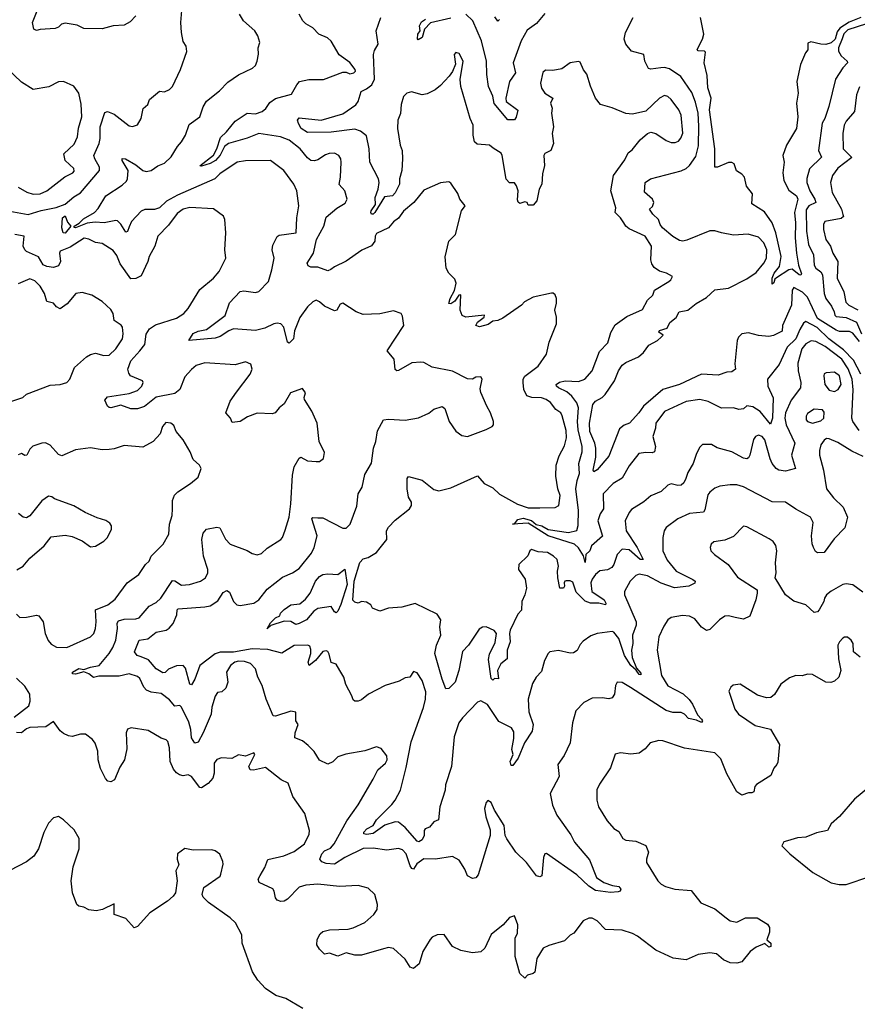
# Model space of a CAD drawing. Extents: x 2199565 to 2323334, y 894172 to 1018966.
# Tile 268 of 440: x 2251954 to 2256931, y 978872 to 984721. Entities that reach past the tile are written whole.
import ezdxf

# ---------------------------------------------------------------- set-up
doc = ezdxf.new("R2010")
doc.units = 0

msp = doc.modelspace()

# ---------------------------------------------------------------- linework, layer by layer
at = {"layer": '0CON10XD'}
for points in [[(2252645, 984743.3), (2252611.4, 984708.6), (2252575, 984688), (2252510, 984685), (2252445, 984666.7), (2252335, 984669.5), (2252295, 984688.5), (2252225, 984701.5), (2252203.3, 984695), (2252185, 984676.7), (2252165, 984668.8), (2252075, 984663.3), (2252055, 984656.7), (2252037.5, 984665), (2252031.2, 984705), (2252066.1, 984793.9)], [(2251895, 983582.9), (2252005, 983563.8), (2252082.3, 983587.7), (2252170, 983605), (2252225, 983625.4), (2252275, 983668.1), (2252315, 983692.7), (2252427.5, 983825), (2252429.1, 983845), (2252400, 983895), (2252394.6, 983915), (2252426.3, 983985), (2252433.1, 984015), (2252431.8, 984085), (2252460.1, 984169.9), (2252475, 984176.6), (2252515, 984160.4), (2252605, 984090.6), (2252625, 984085.8), (2252654.2, 984095.8), (2252676.4, 984133.6), (2252687.1, 984192.9), (2252715, 984217.5), (2252725, 984247.5), (2252785, 984296.7), (2252815, 984292.5), (2252845, 984306), (2252862.9, 984325), (2252910, 984425), (2252946.8, 984533.2), (2252943.3, 984563.3), (2252925, 984592.5), (2252915.7, 984645), (2252912.5, 984705), (2252918.1, 984775)], [(2254889.4, 980450.6), (2254891.3, 980491.3), (2254876.8, 980515), (2254801.9, 980551.9), (2254733.8, 980653.8), (2254695, 980673.8), (2254675, 980666.2), (2254585, 980574.5), (2254564, 980545), (2254535, 980460), (2254519.5, 980285), (2254483.8, 980176.2), (2254482.9, 980145), (2254450, 980045), (2254443, 979967), (2254415, 979956.7), (2254389.2, 979925), (2254362.5, 979915), (2254356.7, 979905), (2254357.5, 979875), (2254345, 979850), (2254325, 979836.8), (2254315, 979840.3), (2254245, 979922.2), (2254204.4, 979954.4), (2254185, 979955.5), (2254123.8, 979936.2), (2254055, 979887.2), (2254015, 979881.5), (2254000, 979885), (2254000, 979895), (2254016.5, 979915), (2254054.5, 979935), (2254075, 979967.8), (2254165, 980059.5), (2254185.4, 980085), (2254217.5, 980145), (2254251.4, 980278.6), (2254279.5, 980430.5), (2254353.5, 980635), (2254366.4, 980685), (2254368, 980728), (2254345, 980795.8), (2254315, 980841.2), (2254295, 980850), (2254273.3, 980815), (2254245, 980810.8), (2254209.3, 980790.7), (2254125, 980766.5), (2254026.4, 980713.6), (2253985, 980680), (2253965, 980672), (2253945, 980673.3), (2253935, 980680), (2253928, 980705), (2253892.2, 980772.2), (2253880.5, 980815), (2253855.9, 980855.9), (2253835, 980892), (2253805, 980903.3), (2253792.8, 980952.8), (2253785, 980966.9), (2253775, 980971.5), (2253755, 980968.5), (2253712.7, 980915), (2253673.9, 980883.9), (2253667.9, 980905), (2253683.6, 980955), (2253685, 980980), (2253678.9, 980998.9), (2253665.5, 981005.5), (2253585, 981004.4), (2253512.7, 980957.3), (2253429, 980979), (2253335, 980983.4), (2253225, 980963.5), (2253145.2, 980964.8), (2253115, 980954), (2253025.2, 980884.8), (2252995, 980804.4), (2252975, 980770), (2252965, 980773.8), (2252938.6, 980868.6), (2252925, 980884.7), (2252886.4, 980883.6), (2252837.5, 980862.5), (2252817.6, 980842.4), (2252805, 980841.6), (2252765.6, 980865.6), (2252718.7, 980918.7), (2252676, 980936), (2252651.8, 980945), (2252636.8, 980965), (2252665, 981034.4), (2252715, 981043.9), (2252765, 981083.6), (2252823.8, 981095), (2252843.3, 981106.7), (2252866.2, 981135), (2252887.8, 981185), (2252888.9, 981215), (2252895, 981220.5), (2253055, 981232.3), (2253085, 981240), (2253130.9, 981269.1), (2253162.5, 981317.5), (2253185, 981329.6), (2253200.4, 981320.4), (2253225.4, 981265.4), (2253245, 981245.7), (2253265, 981241.9), (2253345, 981254.5), (2253374.7, 981275.3), (2253425, 981338.5), (2253515, 981410.4), (2253575.8, 981435), (2253615, 981461.2), (2253687.4, 981552.6), (2253704.5, 981585), (2253720.8, 981655), (2253689.4, 981755), (2253695, 981764), (2253725, 981762.5), (2253755, 981761.9), (2253875, 981700), (2253895, 981700.5), (2253917.8, 981725), (2253957.9, 981832.1), (2253965.4, 981905), (2253989.1, 981945), (2254005, 982020), (2254044.2, 982085.8), (2254056.2, 982175), (2254070, 982215), (2254080.8, 982279.2), (2254116.8, 982343.2), (2254145, 982348.6), (2254245, 982343.1), (2254324.3, 982355.7), (2254385, 982383.3), (2254415, 982406.7), (2254465, 982422.5), (2254480.7, 982410.7), (2254506.2, 982335), (2254545, 982276.7), (2254580.5, 982250.5), (2254615, 982246), (2254725, 982286), (2254762.5, 982305), (2254770, 982315), (2254768.8, 982335), (2254750.8, 982385), (2254730, 982425), (2254694.1, 982505.9), (2254691.2, 982528.8), (2254702.5, 982585), (2254695, 982600), (2254665, 982596.7), (2254645, 982586.7), (2254615, 982588), (2254525, 982634.2), (2254405, 982656.5), (2254355, 982684), (2254336.9, 982686.9), (2254285, 982682.1), (2254205, 982637.1), (2254195, 982636), (2254185, 982643.3), (2254178.8, 982705), (2254136.7, 982755), (2254236.2, 982905), (2254229.3, 982959.3), (2254220, 982975), (2254175, 982991.2), (2254094.4, 982974.4), (2253995, 982969.1), (2253954.2, 982985), (2253875, 983038), (2253858.8, 983031.2), (2253838.1, 982995), (2253825, 982990.9), (2253765, 983019.4), (2253735, 983045.8), (2253715, 983054.2), (2253695, 983046), (2253665, 983015.7), (2253618.5, 982951.5), (2253586.9, 982873.1), (2253580.9, 982825), (2253555, 982799.1), (2253545, 982805.8), (2253523.8, 982895), (2253505, 982913.8), (2253485, 982918.5), (2253465, 982914.6), (2253411.7, 982888.3), (2253355, 982874.5), (2253225, 982884.7), (2253196.2, 982873.8), (2253145, 982839.3), (2253115, 982829.7), (2252960, 982815), (2252985, 982857.2), (2253015, 982870.8), (2253065, 982880.6), (2253175.9, 982964.1), (2253200.6, 983039.4), (2253265, 983105.8), (2253285, 983111.1), (2253355, 983100), (2253375, 983107.1), (2253432.2, 983165), (2253451.8, 983235), (2253466.5, 983305), (2253454.6, 983355), (2253458.8, 983381.2), (2253485, 983433.3), (2253495, 983442), (2253596.2, 983455), (2253600.6, 983545), (2253613.5, 983615), (2253601.1, 983705), (2253583.1, 983745), (2253524.4, 983824.4), (2253445, 983884), (2253295, 983881.9), (2253245.7, 983874.3), (2253144.3, 983805), (2253113.7, 983776.3), (2252891, 983679), (2252826.8, 983643.2), (2252785, 983603.8), (2252755, 983593.8), (2252697.3, 983592.7), (2252675.9, 983584.1), (2252617.8, 983522.2), (2252605, 983490), (2252595, 983462.5), (2252585, 983459.2), (2252555, 983506.2), (2252535.7, 983525.7), (2252525, 983528.8), (2252455.7, 983514.3), (2252402.3, 983517.7), (2252355, 983513), (2252285, 983484.8), (2252277.5, 983487.5), (2252278, 983495), (2252308.5, 983511.5), (2252332.3, 983537.7), (2252398.9, 983575), (2252420.7, 983599.3), (2252465.7, 983675), (2252562.4, 983737.6), (2252588.8, 983761.2), (2252595.4, 983775), (2252597.9, 983825), (2252563.8, 983885), (2252564, 983896), (2252582, 983895), (2252645, 983858.9), (2252685.4, 983825.4), (2252705, 983819.6), (2252735, 983824.6), (2252775, 983853.8), (2252815, 983868.5), (2252855, 983906.7), (2252891.5, 983968.5), (2252915.6, 983995), (2252938.6, 984035), (2252961.7, 984098.3), (2253025.3, 984144.7), (2253044.3, 984204.3), (2253065, 984237.1), (2253142, 984298), (2253190.4, 984349.6), (2253255, 984392.9), (2253337.6, 984432.4), (2253355, 984450), (2253365.8, 984475), (2253373, 984517), (2253370.8, 984555), (2253380.8, 984585), (2253369.5, 984625), (2253350.6, 984655), (2253284.2, 984715), (2253259.4, 984755)], [(2254738.8, 982911.2), (2254685.8, 982895.8), (2254663.8, 982905), (2254674.2, 982925), (2254713.3, 982955), (2254716.4, 982966.4), (2254605, 982954.4), (2254584.1, 982964.1), (2254572, 982995), (2254575, 983085.8), (2254564.5, 983085.5), (2254540, 983050), (2254515, 983032.5), (2254504.7, 983034.7), (2254512.9, 983065), (2254538.3, 983111.7), (2254546.8, 983156.8), (2254539.1, 983179.1), (2254505, 983216), (2254487.5, 983245), (2254482.7, 983312.7), (2254504.4, 983405), (2254544.3, 983445), (2254579.5, 983585), (2254600.8, 983615), (2254570, 983655), (2254558.3, 983688.3), (2254515, 983750), (2254505, 983757.5), (2254455, 983752), (2254355, 983708), (2254295.5, 983634.5), (2254235, 983584.2), (2254205, 983542.9), (2254175, 983520.4), (2254145, 983485.4), (2254075, 983450.6), (2254067.1, 983435), (2254063.9, 983405), (2254045, 983377.3), (2253988.1, 983351.9), (2253893.6, 983286.4), (2253825, 983253.5), (2253803.6, 983236.4), (2253785, 983230), (2253725, 983251.6), (2253685, 983252), (2253668.5, 983258.5), (2253663.1, 983275), (2253700.3, 983335), (2253717.1, 983415), (2253761.5, 983495), (2253775, 983548), (2253838.3, 983601.7), (2253887.8, 983632.2), (2253899.1, 983655), (2253886.2, 983705), (2253851.7, 983741.7), (2253860, 983785), (2253864.4, 983874.4), (2253861.4, 983895), (2253850, 983915), (2253825, 983927.8), (2253793.3, 983926.7), (2253770.8, 983919.2), (2253725, 983888.1), (2253705, 983883.1), (2253685, 983884.3), (2253665, 983900.6), (2253621.5, 983955), (2253555, 984006.5), (2253504.8, 984024.8), (2253375, 984044.8), (2253305, 984016.8), (2253193.9, 983986.1), (2253171.8, 983968.2), (2253145, 983916.7), (2253118.4, 983885), (2253085, 983867.1), (2253035, 983851.5), (2253024, 983854), (2253105, 983917.1), (2253126.4, 983955), (2253148, 984022), (2253183.6, 984055), (2253235, 984118.5), (2253305, 984166.7), (2253355, 984162.3), (2253395, 984176.2), (2253416.7, 984193.3), (2253440.6, 984229.4), (2253475, 984253.6), (2253570.2, 984279.8), (2253600, 984335), (2253616.8, 984353.2), (2253673.1, 984366.9), (2253760, 984365), (2253875, 984409.4), (2253895, 984408.6), (2253915, 984399.2), (2253940, 984405), (2253948.8, 984415), (2253948, 984425), (2253915, 984466), (2253853, 984513), (2253804.4, 984594.4), (2253782.7, 984612.7), (2253732.5, 984635), (2253695, 984673.3), (2253655, 984696.7), (2253636.7, 984715), (2253613.9, 984753.9)], [(2255075, 984758.5), (2255025, 984697.8), (2254970.5, 984659.5), (2254933.3, 984595), (2254886.8, 984465), (2254900.3, 984405), (2254863.6, 984355), (2254843.3, 984255), (2254845.4, 984235), (2254914.6, 984184.6), (2254905, 984141.4), (2254895, 984125.4), (2254855, 984126.7), (2254772.9, 984222.9), (2254765, 984267.5), (2254740.6, 984325), (2254730, 984395), (2254728.6, 984475), (2254698, 984595), (2254646.1, 984715), (2254605.7, 984755)], [(2254805, 984723.3), (2254795, 984712.5), (2254777.9, 984737.9)], [(2254015, 984311.4), (2254045.9, 984334.1), (2254061.9, 984368.1), (2254056, 984515), (2254061.6, 984538.4), (2254083.5, 984575), (2254073.3, 984655), (2254100, 984735)], [(2254515, 984730.2), (2254395, 984702.9), (2254360, 984665), (2254345, 984615.7), (2254322.5, 984602.5), (2254317.5, 984607.5), (2254319.5, 984635), (2254334.4, 984655), (2254330.4, 984685), (2254342.2, 984707.8), (2254366, 984724)], [(2256945, 982808.6), (2256905, 982859.4), (2256885, 982868.1), (2256825, 982869.2), (2256805, 982875.9), (2256695, 982946.1), (2256635, 983072.5), (2256605, 983101.6), (2256555, 983130), (2256544.5, 983115), (2256540.8, 983025), (2256486.6, 982905), (2256485, 982870), (2256434.2, 982845.8), (2256405, 982838.8), (2256345, 982845.3), (2256285, 982860.4), (2256245, 982854.3), (2256224.6, 982835.4), (2256216.9, 982815), (2256202.9, 982677.1), (2256207.5, 982645), (2256185, 982628.8), (2256155, 982628), (2256105, 982610), (2256005, 982616.1), (2255875.7, 982555), (2255774.8, 982525.2), (2255660, 982425), (2255632.5, 982385), (2255577.5, 982325), (2255545, 982311.8), (2255519, 982291), (2255455, 982128.6), (2255385, 982047.9), (2255365, 982034.4), (2255361.1, 982045), (2255377.4, 982122.6), (2255378.4, 982175), (2255372.3, 982205), (2255341.6, 982275), (2255339.1, 982325), (2255359.8, 982435), (2255375, 982455.4), (2255415, 982477.5), (2255433.3, 982495), (2255488.5, 982575), (2255513.1, 982635), (2255535, 982668.1), (2255555, 982683.8), (2255631.2, 982718.8), (2255660, 982745), (2255692.3, 982787.7), (2255743.1, 982815), (2255766.7, 982835), (2255776.7, 982846.7), (2255752.9, 982865), (2255755.8, 982875), (2255801.4, 982888.6), (2255816.7, 982923.3), (2255855, 982951.9), (2255873.6, 982986.4), (2255925, 982995.6), (2255972.9, 983035), (2256035, 983071.8), (2256085, 983116), (2256165, 983126.9), (2256275, 983181.5), (2256330.4, 983219.6), (2256376.7, 983275), (2256391.6, 983305), (2256393, 983355), (2256376.3, 983396.3), (2256345, 983430), (2256282.6, 983447.4), (2256195, 983440.6), (2256125, 983455.6), (2256085, 983466.9), (2256055, 983466.7), (2255919.1, 983410.9), (2255895, 983406.2), (2255875, 983410), (2255835, 983434.1), (2255772.8, 983485), (2255758.9, 983505), (2255749.2, 983535), (2255716.5, 983565), (2255696.2, 983595), (2255715, 983611.4), (2255722.1, 983635), (2255715, 983654.2), (2255666.1, 983696.1), (2255670, 983755), (2255703.3, 983775), (2255885, 983823.2), (2255915, 983837.5), (2255935, 983855.6), (2255971.7, 983908.2), (2255988.1, 983971.9), (2255990.4, 984089.6), (2255984.8, 984165), (2255970.7, 984230.7), (2255948.4, 984288.4), (2255883.6, 984383.6), (2255815, 984428.8), (2255785, 984437.1), (2255764.2, 984435.8), (2255705, 984426.9), (2255691.5, 984431.5), (2255668.6, 984475), (2255662.5, 984515), (2255588.8, 984535), (2255555, 984576.7), (2255545.7, 984605), (2255554.5, 984645), (2255598.8, 984735)], [(2256951.9, 984735), (2256883.2, 984706.8), (2256828.4, 984671.6), (2256811.5, 984648.5), (2256799.7, 984605), (2256775, 984584.5), (2256745, 984574.2), (2256714.9, 984574.9), (2256655, 984588.8), (2256638.1, 984581.9), (2256637.2, 984542.8), (2256622.5, 984525), (2256594.2, 984455), (2256572, 984355), (2256580.8, 984285), (2256570, 984225), (2256576.9, 984145), (2256569.4, 984075), (2256510.6, 983975), (2256489.4, 983915), (2256497.3, 983875), (2256488.2, 983811.8), (2256495.6, 983765), (2256525, 983708.2), (2256569.2, 983675), (2256578.1, 983655), (2256558.6, 983575), (2256564.2, 983515), (2256561.6, 983425), (2256569.5, 983335), (2256582.3, 983262.3), (2256598.7, 983211.3), (2256595, 983202.9), (2256585, 983205.5), (2256545, 983239.4), (2256525, 983235.7), (2256451.5, 983188.5), (2256441.1, 983178.9), (2256435, 983157.5), (2256425, 983150), (2256424.4, 983185), (2256437.9, 983215), (2256469.1, 983255), (2256479.2, 983315), (2256446.2, 983455), (2256425.4, 983515), (2256379.2, 983579.2), (2256305, 983628), (2256307.7, 983687.7), (2256272.3, 983732.3), (2256261.9, 983785), (2256245, 983804.2), (2256212.9, 983822.9), (2256199.6, 983865), (2256185, 983873.3), (2256165, 983873.3), (2256100.6, 983845), (2256085, 983845.8), (2256084.8, 983954.8), (2256053.8, 984186.2), (2256062.3, 984255), (2256042.9, 984317.1), (2256039.9, 984389.9), (2256021.5, 984465), (2256028.3, 984528.2), (2256023.8, 984533.8), (2255985.8, 984535.8), (2255979.1, 984545), (2256011.3, 984605), (2256019.7, 984635), (2256000.4, 984735)], [(2256985, 984697.5), (2256875, 984660.3), (2256852, 984638), (2256842.2, 984607.8), (2256820, 984555), (2256819.2, 984535), (2256835.8, 984505.8), (2256871.5, 984475), (2256872.5, 984465), (2256845.3, 984434.7), (2256802.1, 984367.9), (2256761.5, 984205), (2256739.2, 984135), (2256722.6, 984107.4), (2256700, 983945), (2256719.1, 983905), (2256647.5, 983835), (2256632.2, 983777.8), (2256632.1, 983755), (2256648.6, 983705), (2256679.4, 983655), (2256684.3, 983635.7), (2256644, 983615), (2256627.7, 983592.3), (2256629.8, 983465), (2256640.8, 983385), (2256671.8, 983325), (2256675, 983262), (2256685.3, 983245.3), (2256715, 983223.5), (2256725, 983205.7), (2256734.2, 983094.2), (2256744.1, 983065), (2256778.4, 983018.4), (2256794.7, 982985), (2256797.3, 982965), (2256805, 982957.8), (2256865, 982951.9), (2256926.9, 982925), (2256956.1, 982855)], [(2256952.7, 982615), (2256909.5, 982699.5), (2256849.4, 982759.4), (2256761.9, 982825), (2256693.2, 982893.2), (2256625, 982928.2), (2256611.6, 982918.4), (2256588.9, 982881.1), (2256566.6, 982825), (2256513.5, 982775), (2256466.7, 982673.3), (2256398.5, 982585), (2256400, 982545), (2256431.8, 982475), (2256426.7, 982355), (2256415, 982317.5), (2256353.4, 982393.4), (2256310.6, 982420.6), (2256275, 982427.5), (2256255, 982409.5), (2256226.4, 982406.4), (2256195, 982414.6), (2256125, 982413.8), (2256045, 982453.8), (2255995, 982465.3), (2255915, 982453.2), (2255785, 982394.4), (2255734.1, 982325), (2255731.8, 982295), (2255716.9, 982245), (2255731.8, 982185), (2255726.4, 982155), (2255712.7, 982147.3), (2255675, 982150.4), (2255634, 982145), (2255575, 982070.6), (2255535, 981998.5), (2255480, 981965), (2255421.2, 981905), (2255423.2, 981815), (2255403.3, 981785), (2255389.2, 981745), (2255417.1, 981652.9), (2255352.5, 981595), (2255341.4, 981565), (2255318, 981545), (2255315, 981497.5), (2255304.2, 981535.8), (2255275, 981584.3), (2255250.8, 981605), (2255095, 981654.8), (2254975, 981729.4), (2254882.5, 981725), (2254893.3, 981726.7), (2254915, 981751.6), (2254945, 981760.9), (2254995, 981745.7), (2255022.6, 981722.6), (2255056.7, 981715), (2255095, 981692.2), (2255216.1, 981673.9), (2255263.9, 981686.1), (2255273.5, 981716.5), (2255273.6, 981805), (2255259.3, 981935), (2255265.9, 981984.1), (2255280.7, 982025), (2255276.2, 982085), (2255296.9, 982155), (2255295.6, 982185), (2255272, 982285), (2255269, 982335), (2255274.8, 982415), (2255263.9, 982445), (2255235.6, 982485), (2255205, 982511.2), (2255156.1, 982535), (2255142.9, 982545), (2255142.5, 982555), (2255162, 982568), (2255195, 982576.1), (2255275, 982571.9), (2255311.9, 982585), (2255355.4, 982635), (2255399.8, 982750.2), (2255449.3, 982800.7), (2255467.4, 982862.6), (2255491.7, 982908.3), (2255561.7, 982958.3), (2255655, 982999.4), (2255685.3, 983054.7), (2255715.7, 983085), (2255727.1, 983115), (2255811.2, 983165), (2255823.3, 983175), (2255832.5, 983195), (2255797.5, 983215), (2255755, 983226.9), (2255725, 983250), (2255710.2, 983270.2), (2255703.5, 983295), (2255708.1, 983375), (2255670, 983435), (2255575, 983479.4), (2255555.4, 983495.4), (2255543.3, 983515), (2255523.3, 983545), (2255491.8, 983575), (2255496.7, 983603.3), (2255466.7, 983705), (2255483.3, 983795), (2255550.7, 983889.3), (2255569.7, 983930.3), (2255592.7, 983947.3), (2255641.7, 984008.3), (2255684.3, 984045.7), (2255705, 984052.5), (2255735, 984045.8), (2255795, 984003.1), (2255825, 983992.2), (2255848.3, 983991.7), (2255869.6, 984000.4), (2255883, 984017), (2255893.8, 984046.2), (2255884.6, 984154.6), (2255870.6, 984185), (2255825, 984248.1), (2255805, 984265.6), (2255785, 984270), (2255755, 984255.7), (2255675, 984178), (2255595, 984159.5), (2255555, 984163.3), (2255475, 984196.9), (2255405, 984217.5), (2255375, 984254.2), (2255346.4, 984326.4), (2255325, 984396.7), (2255303.5, 984423.5), (2255285, 984468.8), (2255275, 984473.8), (2255225, 984464), (2255175, 984429.2), (2255121.2, 984418.8), (2255078.1, 984421.9), (2255062, 984408), (2255049.6, 984345), (2255054, 984314), (2255074.3, 984285), (2255122, 984255), (2255108.8, 984225), (2255118, 984195), (2255114.2, 984165), (2255126.2, 984085), (2255118, 984045), (2255126, 983985), (2255109.2, 983945), (2255075, 983925.8), (2255068.6, 983915), (2255072.7, 983855), (2255060, 983805), (2255056.2, 983745), (2255040, 983715), (2255026.7, 983645), (2255005, 983620), (2254975, 983620), (2254970, 983635), (2254955, 983640), (2254925, 983630), (2254917, 983637), (2254912, 983652), (2254916.1, 983703.9), (2254907.1, 983735), (2254895, 983752), (2254865, 983751.8), (2254845, 983772.9), (2254821.8, 983915), (2254815, 983928.2), (2254768.2, 983958.2), (2254746.1, 983976.1), (2254672.3, 983982.3), (2254656.9, 983995), (2254648.1, 984035), (2254648.7, 984095), (2254631.4, 984135), (2254575.5, 984324.5), (2254571.9, 984365), (2254590, 984475), (2254565, 984520), (2254545, 984526.2), (2254536.7, 984515), (2254543, 984457), (2254525, 984412.5), (2254506.7, 984385), (2254455, 984331.2), (2254423.3, 984305), (2254375, 984280), (2254345, 984275.6), (2254282.3, 984292.3), (2254254.5, 984285.5), (2254235.5, 984264.5), (2254221.7, 984218.3), (2254216, 984164), (2254201.5, 984125), (2254200, 984075), (2254214.3, 983975), (2254227, 983945), (2254228.9, 983895), (2254223.9, 983825), (2254210.4, 983775), (2254211.9, 983745), (2254199.7, 983720.3), (2254185, 983691.8), (2254168.7, 983675), (2254121.8, 983668.2), (2254063.8, 983575), (2254055, 983566.2), (2254045, 983566.7), (2254040, 983575), (2254043.3, 983585), (2254067.5, 983622.5), (2254067.1, 983665), (2254084.2, 983715), (2254090, 983755), (2254086.2, 983775), (2254034.5, 983875), (2254031.3, 983955), (2254015, 984031.4), (2253979.2, 984059.2), (2253945, 984071.3), (2253805, 984052.7), (2253665, 984050.3), (2253626.2, 984075), (2253611.1, 984105), (2253605.8, 984125), (2253615, 984138), (2253744.6, 984124.6), (2253875, 984161.3), (2253952.1, 984215), (2253965.4, 984235), (2253982.7, 984295), (2254015, 984311.4)], [(2251945, 983726.9), (2251995.9, 983695.9), (2252035, 983684.6), (2252075, 983686.2), (2252115, 983703.8), (2252223.1, 983786.9), (2252269.3, 983810.7), (2252278.5, 983821.5), (2252275, 983837.5), (2252224.6, 983885), (2252215.5, 983924.5), (2252278.3, 983981.7), (2252298.2, 984025), (2252304, 984076), (2252324.3, 984145), (2252318.8, 984218.8), (2252306.2, 984285), (2252275, 984326.7), (2252215, 984353.8), (2252185, 984351.2), (2252126.8, 984323.2), (2252035, 984307.5), (2251965, 984349.5), (2251876.5, 984435)], [(2256945, 984323.1), (2256926.2, 984275), (2256914.5, 984175), (2256865, 984118.6), (2256853.8, 984095), (2256844.8, 984045), (2256846.8, 983955), (2256897.9, 983902.1), (2256815, 983839.6), (2256784, 983795), (2256772, 983755), (2256780.9, 983695), (2256837.8, 983595), (2256846.1, 983563.9), (2256848.9, 983551.1), (2256835, 983539.6), (2256737.9, 983522.1), (2256730, 983505), (2256730.7, 983475), (2256745, 983415.8), (2256772, 983375), (2256785.3, 983335), (2256815.5, 983285), (2256812.2, 983185), (2256851.8, 983105), (2256863.1, 983043.1), (2256881.1, 983025), (2256935, 982997)], [(2253532.1, 981687.9), (2253555.5, 981765), (2253566, 981845), (2253574.7, 982015.3), (2253585.3, 982064.7), (2253615, 982116), (2253625, 982122.9), (2253665, 982101.1), (2253715, 982095.8), (2253735, 982096.2), (2253758.8, 982115), (2253765, 982150), (2253734.3, 982215), (2253721.4, 982325), (2253690, 982395), (2253646.2, 982465), (2253643.6, 982476.4), (2253653.3, 982505), (2253635, 982530), (2253563.3, 982505), (2253525, 982438.8), (2253496, 982415), (2253472.5, 982385), (2253455, 982380), (2253365, 982384.3), (2253308.1, 982361.9), (2253265, 982333.8), (2253217.5, 982327.5), (2253206, 982355), (2253178.8, 982385), (2253204.4, 982455), (2253242.3, 982507.7), (2253322.9, 982615), (2253336.1, 982646.1), (2253327.5, 982675), (2253295, 982688.8), (2253235, 982670), (2253055, 982682.9), (2253003.5, 982666.5), (2252975, 982644), (2252935, 982600), (2252905.7, 982525), (2252875, 982500.6), (2252765, 982478.2), (2252695, 982422.7), (2252655, 982408.9), (2252615, 982409.4), (2252555, 982430.9), (2252495, 982415.7), (2252485, 982418), (2252475.8, 982425.8), (2252460.9, 982460.9), (2252475, 982480.8), (2252605, 982500), (2252655, 982519.2), (2252680.8, 982545), (2252687.5, 982565), (2252683.3, 982575), (2252613.3, 982605), (2252601.7, 982621.7), (2252596.1, 982645), (2252615, 982694.4), (2252668.2, 982755), (2252697.9, 982792.1), (2252706.4, 982853.6), (2252725.6, 982885), (2252760.8, 982909.2), (2252885, 982948.2), (2252930, 982975), (2252955.7, 983005), (2253025, 983118.8), (2253105.7, 983185), (2253140, 983225), (2253179.4, 983305), (2253173.3, 983355), (2253178.8, 983455), (2253173.5, 983535), (2253165.6, 983555), (2253105, 983596.7), (2252965, 983605.3), (2252925, 983595.9), (2252889.5, 983570.5), (2252839.1, 983500.9), (2252774.7, 983435.3), (2252756.5, 983375), (2252722.5, 983315), (2252715.4, 983284.6), (2252675, 983200), (2252645, 983183.1), (2252615, 983181.1), (2252550.6, 983270.6), (2252530.8, 983320.7), (2252509.8, 983349.8), (2252445, 983391.4), (2252405, 983397.1), (2252365, 983417.8), (2252336.8, 983423.2), (2252255, 983369.6), (2252195, 983346.7), (2252191.2, 983335), (2252197.3, 983285), (2252185, 983258.5), (2252155, 983248.5), (2252115, 983254.2), (2252092.7, 983265), (2252065, 983312.3), (2251994.6, 983344.6), (2251984, 983355), (2251974.2, 983375), (2251980, 983435), (2251925.3, 983445.3)], [(2252225, 983454), (2252212.3, 983455), (2252204.4, 983485), (2252208.9, 983545), (2252225, 983555.2), (2252238.5, 983518.5), (2252258, 983495), (2252225, 983454)], [(2251906.7, 982455), (2251973.6, 982476.4), (2251994.1, 982495.9), (2252135, 982550.6), (2252195, 982554.4), (2252234.5, 982565.5), (2252252.9, 982585), (2252280, 982655), (2252351.8, 982718.2), (2252375, 982733.1), (2252405, 982740), (2252455, 982725.6), (2252485, 982728.1), (2252526.4, 982765), (2252565.5, 982825), (2252569.5, 982855), (2252564.4, 982894.4), (2252556.4, 982906.4), (2252516, 982935), (2252509.2, 982975), (2252495, 982998.8), (2252445, 983046.2), (2252382.5, 983085), (2252325, 983100), (2252287.5, 983095), (2252236.6, 983033.4), (2252195, 983003.8), (2252172.5, 983015), (2252155, 983036.7), (2252115, 983048), (2252101.1, 983095), (2252075, 983138), (2252045, 983170), (2252015, 983181.2), (2251945, 983152.5)], [(2256941.5, 982281.5), (2256905.4, 982335), (2256898.9, 982355), (2256907.1, 982522.9), (2256900.4, 982585), (2256877.4, 982647.4), (2256839, 982705), (2256740, 982780), (2256685, 982809.4), (2256656.5, 982813.5), (2256625, 982795.3), (2256601.4, 982765), (2256578.5, 982681.5), (2256580.2, 982635), (2256595.3, 982565.3), (2256593.8, 982535), (2256538.2, 982461.8), (2256505.2, 982385), (2256500.6, 982355), (2256508.8, 982315), (2256559.7, 982205), (2256540.3, 982135), (2256564, 982055), (2256505, 982038.2), (2256465.8, 982045.8), (2256450, 982055), (2256425, 982084.4), (2256413, 982113), (2256382.7, 982225), (2256365, 982244.7), (2256345, 982252.4), (2256326.5, 982245), (2256315, 982228.1), (2256293.3, 982135), (2256285, 982118), (2256275, 982112.5), (2256255, 982116.7), (2256185, 982154.3), (2256098, 982178), (2256065, 982198), (2256011.7, 982198.3), (2255995, 982182.5), (2255976.2, 982145), (2255955.8, 982085), (2255925, 982032), (2255912.1, 981995), (2255900.9, 981969.1), (2255885, 981956.9), (2255865, 981954.4), (2255825, 981963.3), (2255805, 981956.9), (2255765, 981918.1), (2255705, 981893.3), (2255663.3, 981856.7), (2255588.8, 981811.2), (2255575, 981794.2), (2255551.8, 981745), (2255558.8, 981685), (2255623.4, 981585), (2255658.2, 981515), (2255641.2, 981515), (2255575, 981571.4), (2255534.8, 981575.2), (2255503.8, 981545), (2255484.7, 981485), (2255473.1, 981466.9), (2255446.6, 981453.4), (2255402.1, 981447.9), (2255375, 981425.5), (2255355, 981396.7), (2255348, 981375), (2255353.1, 981325), (2255426.8, 981275), (2255437.5, 981255), (2255435.5, 981244.5), (2255395, 981254.8), (2255345, 981254.8), (2255315, 981267.7), (2255260.1, 981320.1), (2255240.5, 981380.5), (2255225, 981388.2), (2255202, 981388), (2255194.1, 981385.9), (2255188.8, 981375), (2255191.2, 981355), (2255186.2, 981345), (2255163.3, 981345), (2255151.1, 981405), (2255149.4, 981445), (2255155.8, 981474.2), (2255148.2, 981515), (2255126.9, 981535), (2255090, 981555), (2255035, 981560.4), (2254995, 981574.4), (2254984.6, 981565), (2254973.1, 981536.9), (2254920, 981485), (2254917.8, 981455), (2254957.6, 981397.6), (2254965.6, 981345), (2254956.2, 981305), (2254936.9, 981265), (2254935, 981212.5), (2254915, 981190), (2254869.2, 981095), (2254864.7, 981075), (2254868.2, 981025), (2254851.1, 980975), (2254850.8, 980925), (2254814, 980895), (2254792.5, 980855), (2254800, 980805), (2254775, 980806.7), (2254765, 980797.5), (2254755, 980807.5), (2254740.2, 980920.2), (2254745, 980951.2), (2254779.6, 981020.4), (2254788.1, 981075), (2254772.8, 981092.8), (2254725, 981114.3), (2254705, 981112.9), (2254685, 981101.4), (2254621.4, 981005), (2254585, 980968.8), (2254564.4, 980855), (2254540.8, 980785), (2254505, 980747.5), (2254487, 980747), (2254463.8, 980803.8), (2254420.8, 980955), (2254430.8, 981005), (2254456, 981065), (2254451.1, 981115), (2254455.6, 981155), (2254435, 981188.8), (2254305, 981253.8), (2254225, 981231.4), (2254145, 981226.2), (2254095, 981206.7), (2254050, 981225), (2254040, 981245), (2254015, 981261.9), (2253985, 981265.6), (2253965, 981255.8), (2253945, 981261.1), (2253933, 981273), (2253941.9, 981385), (2253975, 981495.8), (2253995, 981518.1), (2254025, 981527.1), (2254073.6, 981556.4), (2254096.2, 981583.8), (2254135.9, 981634.1), (2254133.8, 981685), (2254145, 981706.2), (2254185, 981747.3), (2254270, 981815), (2254283.1, 981835), (2254282.9, 981855), (2254264.4, 981885), (2254257.5, 981935), (2254256.2, 981995), (2254265, 982006.7), (2254345, 981985.8), (2254415, 981930.8), (2254445, 981921.4), (2254515, 981939.4), (2254675, 982010.8), (2254713.3, 981965), (2254765, 981939.2), (2254805, 981902.5), (2254912.3, 981842.3), (2254975, 981822.3), (2255045, 981820.8), (2255136.8, 981823.2), (2255158, 981835), (2255165.5, 981894.5), (2255151.8, 981935), (2255139.6, 982010.4), (2255141.8, 982075), (2255159.3, 982130.7), (2255191.2, 982188.8), (2255202.3, 982237.7), (2255201.2, 982281.2), (2255178, 982368), (2255168.9, 982385), (2255139.5, 982405), (2255107.6, 982447.6), (2255082.9, 982465), (2255055, 982475.7), (2254996.4, 982476.4), (2254966.7, 982486.8), (2254950, 982525), (2254945.4, 982565), (2254946.4, 982585), (2254956.5, 982603.5), (2255035, 982662.5), (2255084, 982735), (2255100, 982805), (2255144, 982915), (2255144, 982955), (2255133.3, 982995), (2255143.6, 983036.4), (2255143.3, 983065), (2255135.9, 983085.9), (2255125, 983096.7), (2255115, 983096.7), (2255005, 983072), (2254954.2, 983045.8), (2254936.7, 983025), (2254825, 982948), (2254795, 982934.2), (2254765, 982930), (2254738.8, 982911.2)], [(2256795, 982511.5), (2256817.5, 982525), (2256834.6, 982555), (2256825.4, 982605), (2256795, 982626.4), (2256745.8, 982624.2), (2256735, 982616.7), (2256731.4, 982605), (2256737.5, 982555), (2256765, 982519.4), (2256795, 982511.5)], [(2256665, 982324.3), (2256715, 982337.5), (2256733.3, 982355), (2256735, 982390), (2256725, 982403.8), (2256675, 982407.3), (2256635, 982381.9), (2256626.5, 982365), (2256628.1, 982345), (2256636, 982335), (2256665, 982324.3)], [(2251935, 981190), (2251955, 981170), (2251995, 981171.1), (2252054, 981184), (2252068.8, 981178.8), (2252094.4, 981144.4), (2252104.6, 981074.6), (2252122.7, 981032.7), (2252142.1, 981012.1), (2252172.9, 980992.9), (2252235, 980991.1), (2252375, 981054.5), (2252394.5, 981075), (2252405.4, 981105), (2252409.2, 981145), (2252404.5, 981215.5), (2252477.5, 981245), (2252521.5, 981278.5), (2252592.9, 981375), (2252662.5, 981425), (2252702.5, 981485), (2252722.5, 981505), (2252735.7, 981535), (2252806.2, 981605), (2252839.5, 981665), (2252844.5, 981725), (2252860.5, 981775), (2252861.2, 981815), (2252861.8, 981865), (2252873.3, 981896.7), (2252892.9, 981917.1), (2252970, 981965), (2253015, 982004), (2253033.3, 982055), (2253023.3, 982075), (2252985, 982108.8), (2252966.9, 982155), (2252925.7, 982225), (2252883.8, 982275), (2252870.5, 982310.5), (2252852.5, 982325), (2252821.7, 982328.3), (2252801.9, 982305), (2252788.7, 982261.3), (2252747.3, 982215), (2252685, 982181.5), (2252575, 982192.5), (2252515, 982171.5), (2252485, 982167.3), (2252445, 982165.5), (2252375, 982176.9), (2252285, 982165.6), (2252205, 982129.4), (2252185, 982138.6), (2252135, 982192.9), (2252107.7, 982207.7), (2252085, 982206), (2252033, 982187), (2252015, 982170), (2251995.8, 982135), (2251985, 982132), (2251965, 982143.3), (2251945, 982136.7)], [(2256966.6, 982126.6), (2256898.2, 982158.2), (2256815, 982210), (2256765, 982231.4), (2256747.3, 982232.7), (2256735, 982223.8), (2256714.4, 982195), (2256707.4, 982162.6), (2256706.7, 982135), (2256731.1, 982045), (2256748.9, 981935), (2256790.5, 981880.5), (2256847.1, 981825), (2256872.5, 981765), (2256858, 981702), (2256793.4, 981636.6), (2256735, 981556), (2256695, 981554.3), (2256682.7, 981562.7), (2256670.5, 981585), (2256662.7, 981607.3), (2256658.9, 981655), (2256669.4, 981735), (2256653.8, 981765), (2256565, 981813.1), (2256505, 981854.4), (2256425, 981857.5), (2256255, 981946.2), (2256215, 981957.3), (2256175, 981957.7), (2256115, 981950), (2256085, 981938.5), (2256054.8, 981915.2), (2256042.3, 981897.7), (2256025, 981810), (2256017.1, 981795), (2255935, 981788.2), (2255864.1, 981755.9), (2255795, 981704.2), (2255783.5, 981685), (2255775.4, 981645), (2255775.4, 981565.4), (2255800.9, 981510.9), (2255855.7, 981445), (2255954, 981395), (2255967.1, 981385), (2255966.6, 981373.4), (2255930, 981355), (2255845, 981345.8), (2255765, 981373.5), (2255685, 981418.2), (2255635, 981427.5), (2255615, 981418.6), (2255581.9, 981385), (2255548.6, 981325), (2255548.5, 981305), (2255617.1, 981145), (2255616.5, 981125), (2255595.7, 981064.3), (2255597.6, 981015), (2255589, 980975), (2255592.6, 980932.6), (2255619.3, 980869.3), (2255645, 980840), (2255645, 980829.4), (2255635, 980830.6), (2255617.9, 980857.9), (2255585, 980885.4), (2255548.5, 980945), (2255514.2, 981045), (2255485, 981083.1), (2255475, 981087.5), (2255384.8, 981075.2), (2255348.8, 981061.2), (2255301.5, 981028.5), (2255285, 981010), (2255266.8, 980973.2), (2255245, 980960), (2255225, 980957.1), (2255155, 980974.2), (2255105, 980965.8), (2255093.7, 980956.3), (2255071.9, 980915), (2255055, 980848.8), (2255022.5, 980815), (2255001.4, 980778.6), (2254974.6, 980685), (2254980.2, 980610.2), (2255004.6, 980535), (2254999.2, 980495), (2254954.6, 980425), (2254915.5, 980335), (2254885, 980290.8), (2254875, 980290.8), (2254869.4, 980315), (2254886.9, 980355), (2254879.3, 980385), (2254889.4, 980450.6)], [(2251937.3, 981452.7), (2251975, 981474), (2252015, 981522), (2252098.8, 981595), (2252141.2, 981648.8), (2252225, 981658), (2252265, 981652), (2252325, 981626.2), (2252375, 981590), (2252405, 981593.3), (2252455, 981623.3), (2252476.7, 981645), (2252498.8, 981695), (2252500, 981715), (2252490.7, 981730.7), (2252466, 981746), (2252415, 981761.2), (2252344.1, 981794.1), (2252275, 981833.3), (2252160, 981875), (2252145, 981887.5), (2252125, 981890), (2252085, 981862), (2252015, 981773.3), (2251995, 981761.2), (2251975, 981766), (2251948, 981788)], [(2256965, 981320), (2256905, 981363.1), (2256865, 981370), (2256845, 981365.6), (2256775, 981326.7), (2256747.5, 981305), (2256735.6, 981285), (2256732.9, 981265), (2256705.6, 981214.4), (2256695, 981203.8), (2256675, 981200), (2256625, 981245.6), (2256555, 981266.7), (2256504.7, 981304.7), (2256443.3, 981405), (2256449.4, 981435), (2256444.4, 981495), (2256452.9, 981565), (2256447.4, 981597.4), (2256430.7, 981620.7), (2256407.8, 981637.8), (2256275, 981708), (2256255, 981713.3), (2256195, 981650.8), (2256145, 981630), (2256079.7, 981620.3), (2256063.8, 981605), (2256056, 981585), (2256061.2, 981565), (2256082, 981545), (2256164.6, 981484.6), (2256219.1, 981409.1), (2256335.6, 981335), (2256337.1, 981315), (2256327.5, 981275), (2256291.7, 981178.3), (2256255, 981160), (2256205, 981170.6), (2256165, 981180.6), (2256145, 981176.9), (2256112.9, 981155), (2256055, 981099.2), (2256035, 981093.1), (2256005, 981113.1), (2255965, 981161.9), (2255935, 981178.5), (2255891.7, 981181.7), (2255825, 981170.8), (2255805, 981156), (2255781.4, 981118.6), (2255752.2, 981055), (2255741.1, 980975), (2255767.8, 980825), (2255805, 980763.5), (2255896.4, 980716.4), (2255931.9, 980681.9), (2255952.3, 980655), (2255981.5, 980591.5), (2256005.4, 980565), (2256010.6, 980555), (2256005, 980546), (2255975, 980560), (2255928.9, 980568.9), (2255904.4, 980595), (2255885.3, 980605.3), (2255835, 980604.6), (2255795, 980617.8), (2255584.2, 980754.2), (2255535, 980784.4), (2255505, 980786), (2255494.3, 980765), (2255488.1, 980715), (2255475, 980692.5), (2255455, 980686.9), (2255415, 980692.9), (2255355, 980690.8), (2255306.7, 980665), (2255258.8, 980615), (2255238.6, 980545), (2255224.4, 980425), (2255189.4, 980350.6), (2255152.5, 980297.5), (2255159.2, 980225), (2255107.1, 980125), (2255119.4, 980055), (2255145.5, 979995), (2255228.1, 979878.1), (2255250.5, 979835), (2255340.4, 979730.4), (2255381.9, 979625), (2255425, 979595.8), (2255477.4, 979577.4), (2255515, 979571.8), (2255526.7, 979555), (2255522.5, 979545), (2255510.3, 979540.3), (2255464.5, 979535.5), (2255375, 979547.3), (2255335, 979573.4), (2255265, 979640.5), (2255085, 979768.8), (2255073.9, 979766.1), (2255066.9, 979743.1), (2255056, 979635), (2255045, 979630), (2255025, 979634.2), (2254965.3, 979715.3), (2254902.2, 979775), (2254848.6, 979855), (2254838.6, 979875), (2254833.1, 979935), (2254776.2, 980025), (2254755, 980070), (2254735, 980082.5), (2254725, 980070), (2254716.7, 980035), (2254723.8, 979985), (2254749.3, 979909.3), (2254748.8, 979875), (2254678.3, 979641.7), (2254665, 979622.5), (2254645, 979619.4), (2254615, 979635.8), (2254598.7, 979675), (2254565, 979728.2), (2254525, 979749.1), (2254425, 979733.3), (2254355, 979737.1), (2254314.4, 979705.6), (2254295, 979675.6), (2254285, 979677.8), (2254273.4, 979695), (2254250.8, 979765), (2254229, 979789), (2254205, 979796.8), (2254135, 979788.2), (2254055, 979800), (2253995, 979797.6), (2253885.4, 979745), (2253825, 979705.4), (2253775, 979709), (2253749, 979719), (2253737.9, 979735), (2253748.5, 979765), (2253765, 979782.9), (2253800, 979800), (2253823.6, 979825), (2253897.3, 979962.7), (2253965, 980057.5), (2254055, 980208.8), (2254082.9, 980265), (2254127.1, 980305), (2254138.1, 980325), (2254135, 980348.8), (2254101.2, 980391.2), (2254075, 980402), (2254005, 980378.6), (2253891.1, 980358.9), (2253845, 980341.4), (2253815, 980312.5), (2253785, 980298.8), (2253735, 980322), (2253704.5, 980374.5), (2253668.9, 980408.9), (2253635, 980436.7), (2253590, 980455), (2253591.1, 980485), (2253608.6, 980535), (2253594.2, 980555), (2253595, 980606.7), (2253565, 980614.2), (2253475, 980583.8), (2253460.8, 980585), (2253417.8, 980685), (2253395.6, 980765), (2253368.6, 980815), (2253354.6, 980865), (2253326.5, 980896.5), (2253289.2, 980909.2), (2253255, 980911.2), (2253233.5, 980905), (2253206.9, 980885), (2253183.1, 980845), (2253190.6, 980785), (2253179.7, 980750.3), (2253155, 980727.5), (2253130, 980725), (2253115, 980702.5), (2253095, 980637.5), (2253091.5, 980595), (2253044.8, 980485.2), (2253015, 980428.9), (2252995, 980422.5), (2252974.8, 980454.8), (2252971.3, 980505), (2252958.5, 980548.5), (2252915, 980637.5), (2252905, 980646.9), (2252875, 980643.1), (2252845, 980680.9), (2252795, 980719.2), (2252735, 980727.1), (2252708.1, 980738.1), (2252691.8, 980755), (2252667.4, 980807.4), (2252655, 980819.5), (2252605, 980835.4), (2252545, 980821.8), (2252425, 980820.5), (2252393.3, 980813.3), (2252365.4, 980835.4), (2252335, 980846.7), (2252285, 980832.7), (2252268.8, 980835), (2252267.1, 980845), (2252305, 980867.3), (2252335, 980861.2), (2252375, 980875.6), (2252425.9, 980884.1), (2252486.2, 980955), (2252508, 980992), (2252524.7, 981035.3), (2252535.2, 981104.8), (2252533.2, 981136.8), (2252540.3, 981149.7), (2252575, 981159.8), (2252645, 981162), (2252665, 981168.5), (2252723.8, 981236.2), (2252765, 981259.6), (2252792.9, 981285), (2252861.2, 981388.8), (2252875, 981387.7), (2252915, 981362.9), (2252964, 981366), (2253028, 981385), (2253058.9, 981405), (2253071.5, 981435), (2253072.5, 981455), (2253046.5, 981535), (2253037.1, 981632.9), (2253045, 981670), (2253065, 981693.8), (2253125, 981705.6), (2253142.5, 981702.5), (2253176.9, 981635), (2253205, 981605.7), (2253305, 981567.5), (2253335, 981549.2), (2253365, 981542), (2253390.9, 981549.1), (2253425, 981582.5), (2253505, 981632.5), (2253515.7, 981645), (2253532.1, 981687.9)], [(2253425, 981102.5), (2253445, 981138.8), (2253475, 981168), (2253499.3, 981180.7), (2253503.8, 981195), (2253525, 981218), (2253565, 981244.4), (2253618.1, 981251.9), (2253651.9, 981278.1), (2253680.6, 981315), (2253711.4, 981385), (2253735, 981412.5), (2253755, 981424.3), (2253785, 981430), (2253845, 981425.6), (2253886.6, 981456.6), (2253899.6, 981365), (2253862, 981248), (2253845, 981208), (2253835, 981198), (2253825, 981203.3), (2253804.5, 981234.5), (2253725, 981222.6), (2253701.9, 981208.1), (2253658.5, 981155), (2253615, 981133.5), (2253595, 981128.6), (2253565.8, 981145.8), (2253525, 981147.1), (2253446.8, 981123.2), (2253425, 981102.5)], [(2256948, 980935), (2256908.8, 980965), (2256906.1, 981016.1), (2256895, 981034.2), (2256872.1, 981052.1), (2256855, 981053.1), (2256845, 981046.9), (2256824.5, 981025), (2256815.6, 981005), (2256820, 980925), (2256834.2, 980855), (2256821.4, 980815), (2256795, 980792), (2256773.6, 980783.6), (2256745, 980786.2), (2256665, 980832), (2256635, 980832.5), (2256603.9, 980823.9), (2256565, 980826), (2256527.7, 980812.3), (2256477, 980773), (2256438.3, 980711.7), (2256417.5, 980695), (2256392.3, 980692.3), (2256338, 980708), (2256235, 980773.3), (2256192.7, 980767.3), (2256178.8, 980755), (2256168.3, 980731.7), (2256204, 980625), (2256225, 980596.2), (2256325, 980527.5), (2256415, 980507.1), (2256468, 980415), (2256459.2, 980310.8), (2256453.8, 980296.2), (2256434.3, 980275.7), (2256418.3, 980231.7), (2256331.5, 980178.5), (2256321.4, 980165), (2256315.5, 980134.5), (2256305, 980128), (2256285, 980128), (2256245, 980114), (2256215, 980133.8), (2256155, 980241.2), (2256119.5, 980329.5), (2256085, 980366.5), (2255905, 980394.5), (2255775, 980437.1), (2255751.4, 980438.6), (2255700, 980425), (2255669.8, 980390.2), (2255635, 980363.1), (2255585, 980358.1), (2255525, 980365.8), (2255493, 980357), (2255465, 980276.7), (2255400.3, 980179.7), (2255384.3, 980145.7), (2255384.3, 980085), (2255392.5, 980045), (2255445, 979961.2), (2255485, 979916.2), (2255515, 979898.8), (2255537.2, 979857.2), (2255555, 979847.1), (2255615, 979840.6), (2255674.6, 979814.6), (2255690, 979775), (2255677.8, 979735), (2255678.5, 979715), (2255746.8, 979605), (2255765, 979585.4), (2255791.3, 979571.3), (2255847.5, 979555), (2255945, 979547.5), (2256002, 979475), (2256085, 979439.4), (2256152.2, 979385), (2256175, 979368.2), (2256215, 979359.4), (2256266.1, 979386.1), (2256336.1, 979386.1), (2256397.9, 979347.9), (2256408.7, 979328.7), (2256410, 979300), (2256393.3, 979255), (2256416.7, 979235), (2256416.7, 979215), (2256405, 979212), (2256382.5, 979232.5), (2256329.5, 979210.5), (2256294.1, 979185.9), (2256245.5, 979124.5), (2256215, 979115.6), (2256175, 979118.1), (2256136.9, 979136.9), (2256095, 979170.9), (2256055, 979178.2), (2255985, 979167.3), (2255915, 979135.8), (2255836.6, 979146.6), (2255735, 979193.6), (2255625, 979276.2), (2255595, 979292.3), (2255535, 979311.9), (2255435, 979315.8), (2255385, 979368.8), (2255355, 979383.8), (2255335, 979383.8), (2255302.7, 979367.3), (2255246, 979295), (2255225, 979282.9), (2255190.5, 979249.5), (2255097.8, 979222.2), (2255065.4, 979204.6), (2255027.8, 979145), (2255015, 979062.5), (2255005.9, 979054.1), (2254972.5, 979045), (2254955, 979027.5), (2254926, 979055), (2254898, 979155), (2254899.2, 979265), (2254912.9, 979295), (2254913.8, 979345), (2254895, 979397.5), (2254865, 979386.7), (2254826.7, 979345), (2254755, 979287.5), (2254717.5, 979205), (2254695, 979184), (2254645, 979177.5), (2254575, 979191.2), (2254525.6, 979215.6), (2254476.1, 979286.1), (2254435, 979284), (2254405, 979270), (2254392.8, 979257.2), (2254349.4, 979185), (2254327.8, 979112.2), (2254295, 979084.3), (2254275, 979092.5), (2254245, 979140), (2254175, 979204.2), (2254145, 979209.4), (2254115, 979201.9)], [(2251921.5, 980578.5), (2252009.3, 980645), (2252016.6, 980673.4), (2252014.8, 980715), (2251985, 980761.2), (2251935, 980809.1)], [(2254115, 979201.9), (2253985.9, 979164.1), (2253945, 979164.3), (2253895, 979178), (2253845, 979158.8), (2253795, 979176.2), (2253765, 979170), (2253735, 979200), (2253720, 979225), (2253722.7, 979257.3), (2253740.2, 979289.8), (2253755, 979304), (2253795, 979314.2), (2253905, 979319.2), (2253935, 979325.7), (2254005, 979358.6), (2254058.8, 979405), (2254078, 979435), (2254081.2, 979465), (2254064.1, 979524.1), (2254025, 979562), (2253965, 979578.6), (2253855, 979572.5), (2253725, 979585.6), (2253655, 979580), (2253615, 979568.6), (2253545, 979496), (2253525, 979484), (2253505, 979482), (2253485, 979490), (2253475, 979503.8), (2253467.1, 979545), (2253458.3, 979558.3), (2253376.2, 979595), (2253371.4, 979615), (2253382.2, 979637.8), (2253410.6, 979685), (2253428.7, 979731.3), (2253524.3, 979754.3), (2253585, 979779.4), (2253645.6, 979825), (2253675, 979882.5), (2253675.8, 979905), (2253647.8, 980005), (2253576.6, 980106.6), (2253548.8, 980185), (2253508.8, 980205), (2253415, 980278.1), (2253343.2, 980263.2), (2253323.3, 980265), (2253315.6, 980285), (2253350.6, 980355), (2253345, 980366.7), (2253296.8, 980346.8), (2253255, 980354.2), (2253215, 980332.2), (2253153.2, 980336.8), (2253125, 980325.8), (2253110, 980305), (2253109.5, 980245), (2253101.8, 980215), (2253075, 980182.9), (2253035, 980158.6), (2253025, 980160), (2252975, 980224.4), (2252955.6, 980235.6), (2252945, 980233.1), (2252925, 980229.5), (2252904.7, 980234.7), (2252886.2, 980246.2), (2252868.7, 980268.7), (2252848.6, 980315), (2252844.2, 980395), (2252835, 980432.5), (2252825, 980443.8), (2252795, 980452), (2252718.3, 980498.3), (2252616.1, 980513.9), (2252594.2, 980505.8), (2252587.5, 980485), (2252590.3, 980389.7), (2252577.5, 980325), (2252549.5, 980280.5), (2252516.9, 980205), (2252495, 980194), (2252478.3, 980198.3), (2252464, 980214), (2252435, 980272.5), (2252420.6, 980325), (2252418.6, 980375), (2252403, 980423), (2252386, 980445), (2252345.8, 980475.8), (2252315, 980476.7), (2252265, 980463.3), (2252245, 980466.7), (2252215, 980480), (2252195, 980496.7), (2252155, 980552.5), (2252108.7, 980521.3), (2252015, 980516.2), (2251995, 980508.8), (2251964.6, 980485.4), (2251935, 980486.6)], [(2257017.5, 980175), (2256915, 980090), (2256825, 979986.7), (2256776.7, 979945), (2256753.3, 979905), (2256689.5, 979890.5), (2256626.1, 979863.9), (2256575, 979860), (2256516.1, 979843.9), (2256495, 979836.7), (2256483, 979813), (2256530, 979765), (2256666.7, 979655), (2256775, 979593.8), (2256824.2, 979584.2), (2256865.9, 979584.1), (2257005, 979632)], [(2253637.1, 978847.1), (2253536, 978906), (2253476, 978925), (2253413.8, 978965), (2253370, 979015), (2253336.7, 979065), (2253276.2, 979235), (2253273.8, 979285), (2253235.5, 979355.5), (2253204.2, 979385), (2253075.9, 979475.9), (2253045, 979507.5), (2253038.8, 979525), (2253047.5, 979565), (2253145, 979633.8), (2253150, 979645), (2253163.6, 979703.6), (2253161.2, 979721.2), (2253143.8, 979763.8), (2253115, 979783.3), (2253095, 979788.8), (2252985, 979787.1), (2252935, 979797.1), (2252892, 979765), (2252889.4, 979735), (2252899.2, 979700.8), (2252881.2, 979665), (2252890, 979605), (2252880, 979535), (2252866.7, 979515), (2252832.5, 979485), (2252726.7, 979415), (2252653.3, 979335), (2252635, 979326.7), (2252585, 979381.2), (2252516.2, 979406.2), (2252515, 979468.8), (2252445.3, 979434.7), (2252408, 979428), (2252365, 979434), (2252335, 979448.6), (2252305, 979454.4), (2252294.6, 979464.6), (2252268.1, 979535), (2252259.2, 979605), (2252271.7, 979688.3), (2252307.5, 979795), (2252306.9, 979856.9), (2252278.1, 979908.1), (2252215, 979968.8), (2252185, 979986.7), (2252155, 979980), (2252125, 979947.5), (2252097.9, 979892.1), (2252066, 979795), (2252038.3, 979751.7), (2251995, 979718.8), (2251895, 979666.2)]]:
    msp.add_lwpolyline(points, dxfattribs=at)

doc.saveas('drawing.dxf')
